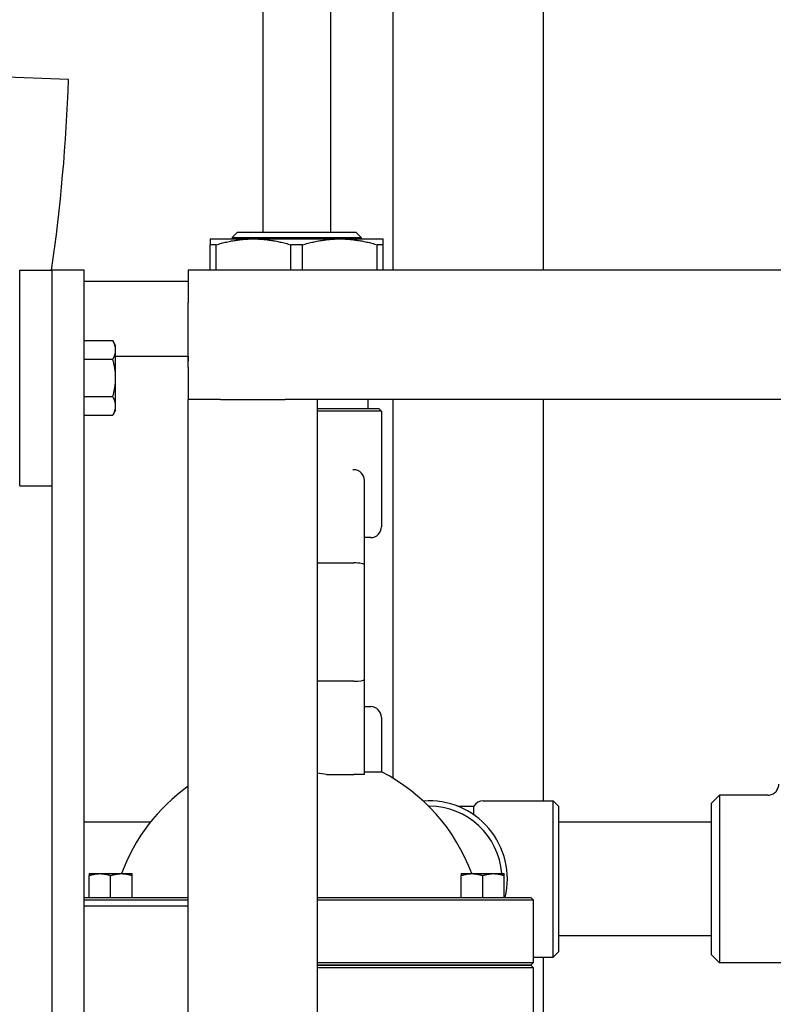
# Model space of a CAD drawing. Header units: inches. Extents: x 18 to 846, y -44 to 561.
# Tile 539 of 642: x 750.75 to 759.5, y 219.19 to 230.61. Entities that reach past the tile are written whole.
import ezdxf

# ---------------------------------------------------------------- set-up
doc = ezdxf.new("R2010")
doc.units = ezdxf.units.IN
doc.header["$LTSCALE"] = 24
doc.header["$MEASUREMENT"] = 0
doc.layers.add('Visible (ANSI)', color=7, linetype='Continuous', lineweight=30)

msp = doc.modelspace()

# ---------------------------------------------------------------- linework, layer by layer
at = {"layer": 'Visible (ANSI)'}
for p, q in [((755.0808, 253.0815), (755.0808, 227.7065)), ((756.8308, 227.7065), (756.8308, 253.0815)), ((753.5721, 232.0415), (753.5721, 228.14794)), ((754.35951, 232.0415), (754.35951, 228.14794)), ((751.31816, 229.91984), (749.56923, 229.98091)), ((753.28027, 228.14794), (753.21777, 228.08544)), ((753.28027, 228.14794), (754.65134, 228.14794)), ((754.65134, 228.14794), (754.71384, 228.08544)), ((752.96187, 228.0692), (753.46384, 228.0692)), ((753.02987, 228.00101), (752.96187, 228.00101)), ((752.96187, 227.7065), (752.96187, 228.00101)), ((753.02987, 227.7065), (753.02987, 228.00101)), ((753.21777, 228.08544), (754.71384, 228.08544)), ((753.21777, 228.08544), (753.21777, 228.0692)), ((753.46384, 228.0692), (754.46777, 228.0692)), ((754.03381, 228.00101), (753.8978, 228.00101)), ((753.8978, 227.7065), (753.8978, 228.00101)), ((754.03381, 227.7065), (754.03381, 228.00101)), ((754.46777, 228.0692), (754.96974, 228.0692)), ((754.71384, 228.08544), (754.71384, 228.0692)), ((754.96974, 228.00101), (754.90174, 228.00101)), ((754.90174, 227.7065), (754.90174, 228.00101)), ((754.96974, 227.7065), (754.96974, 228.00101)), ((750.7508, 225.2065), (750.7508, 227.7065)), ((750.7508, 227.7065), (751.1258, 227.7065)), ((751.5008, 227.7065), (751.1258, 227.7065)), ((751.1258, 227.7065), (751.1258, 193.61183)), ((751.5008, 193.61183), (751.5008, 227.7065)), ((752.70596, 227.63613), (752.70632, 227.63613)), ((752.70596, 227.63613), (752.70596, 227.57707)), ((774.70632, 227.7065), (752.70632, 227.7065)), ((752.70632, 227.7065), (752.70632, 227.3315)), ((752.70632, 227.57707), (751.5008, 227.57707)), ((752.70632, 226.5815), (752.70632, 227.3315)), ((751.50081, 226.78126), (751.50081, 226.88951)), ((751.50081, 226.88951), (751.83131, 226.88951)), ((751.86481, 226.8315), (751.83131, 226.88951)), ((751.50081, 226.8315), (751.5008, 226.8315)), ((751.50081, 226.67301), (751.50081, 226.78126)), ((751.86481, 226.78126), (751.86481, 226.8315)), ((751.86481, 226.4565), (751.86481, 226.78126)), ((751.50081, 226.67301), (751.83131, 226.67301)), ((751.50081, 226.4565), (751.50081, 226.67301)), ((751.86481, 226.71093), (752.70632, 226.71093)), ((752.70596, 226.71093), (752.70596, 226.65188)), ((752.70596, 226.65188), (752.70632, 226.65188)), ((752.70632, 226.5815), (752.70632, 226.2065)), ((751.50081, 226.24), (751.50081, 226.4565)), ((751.86481, 226.13174), (751.86481, 226.4565)), ((751.50081, 226.24), (751.83131, 226.24)), ((751.50081, 226.13174), (751.50081, 226.24)), ((752.70632, 210.4565), (752.70632, 226.2065)), ((753.08132, 226.2065), (752.70632, 226.2065)), ((753.08132, 226.2065), (753.83132, 226.2065)), ((754.20632, 226.2065), (753.83132, 226.2065)), ((773.20632, 226.2065), (754.20632, 226.2065)), ((754.20632, 210.4565), (754.20632, 226.2065)), ((754.79258, 226.2065), (754.79258, 226.1007)), ((755.0808, 226.2065), (755.0808, 221.81518)), ((756.8308, 221.55025), (756.8308, 226.2065)), ((751.50081, 226.0815), (751.5008, 226.0815)), ((751.50081, 226.02349), (751.50081, 226.13174)), ((751.86481, 226.0815), (751.83131, 226.02349)), ((751.86481, 226.0815), (751.86481, 226.13174)), ((754.20632, 226.1007), (754.91881, 226.1007)), ((754.95006, 226.06945), (754.20632, 226.06945)), ((754.91881, 226.1007), (754.95006, 226.06945)), ((754.95006, 226.06945), (754.95006, 224.72963)), ((751.50081, 226.02349), (751.83131, 226.02349)), ((754.62821, 225.39203), (754.61874, 225.39203)), ((754.75321, 224.28831), (754.75321, 225.26703)), ((750.7508, 225.2065), (751.1258, 225.2065)), ((754.82506, 224.60463), (754.75321, 224.60463)), ((754.20632, 224.31035), (754.62821, 224.31035)), ((754.75321, 222.96033), (754.75321, 224.28831)), ((754.75321, 221.8566), (754.75321, 222.96033)), ((754.62821, 222.93828), (754.20632, 222.93828)), ((754.75321, 222.644), (754.82506, 222.644)), ((754.95006, 222.519), (754.95006, 221.88769)), ((754.31074, 221.8566), (754.62821, 221.8566)), ((754.75321, 221.8566), (754.62821, 221.8566)), ((754.75321, 221.88769), (754.95006, 221.88769)), ((758.7808, 221.524), (758.87455, 221.61775)), ((758.87455, 221.61775), (758.87455, 219.67025)), ((759.43595, 221.61775), (758.87455, 221.61775)), ((755.5058, 221.48775), (755.49929, 221.48775)), ((755.83652, 221.48775), (756.02255, 221.48775)), ((756.02255, 221.39718), (756.02255, 221.48775)), ((756.1308, 221.55025), (756.9433, 221.55025)), ((756.9433, 219.73775), (756.9433, 221.55025)), ((757.0058, 221.48775), (756.9433, 221.55025)), ((757.0058, 221.48775), (757.0058, 219.80025)), ((758.7808, 219.764), (758.7808, 221.524)), ((752.26688, 221.3015), (751.5008, 221.3015)), ((758.7808, 221.3015), (757.0058, 221.3015)), ((751.55636, 220.7064), (751.68136, 220.7064)), ((751.55636, 220.4314), (751.55636, 220.68407)), ((751.68136, 220.7064), (751.93136, 220.7064)), ((751.80636, 220.4314), (751.80636, 220.68407)), ((751.93136, 220.7064), (752.05636, 220.7064)), ((752.05636, 220.4314), (752.05636, 220.68407)), ((755.87525, 220.7064), (756.00025, 220.7064)), ((755.87525, 220.4314), (755.87525, 220.68407)), ((756.00025, 220.7064), (756.25025, 220.7064)), ((756.12525, 220.4314), (756.12525, 220.68407)), ((756.25025, 220.7064), (756.37525, 220.7064)), ((756.37525, 220.4314), (756.37525, 220.68407)), ((751.5008, 220.4314), (752.70632, 220.4314)), ((752.70632, 220.40015), (751.5008, 220.40015)), ((751.5008, 220.3315), (752.70632, 220.3315)), ((754.20632, 220.4314), (755.10001, 220.4314)), ((755.10318, 220.40015), (754.20632, 220.40015)), ((755.10001, 220.4314), (756.62147, 220.4314)), ((756.65259, 220.40015), (755.10318, 220.40015)), ((756.62147, 220.4314), (756.68455, 220.4314)), ((756.7158, 220.40015), (756.65259, 220.40015)), ((756.68455, 220.4314), (756.7158, 220.40015)), ((756.7158, 219.67525), (756.7158, 220.40015)), ((758.7808, 219.9865), (757.0058, 219.9865)), ((757.0058, 219.80025), (756.9433, 219.73775)), ((758.7808, 219.764), (758.87455, 219.67025)), ((754.20632, 219.67525), (755.10318, 219.67525)), ((754.20632, 219.644), (755.10001, 219.644)), ((755.10001, 219.644), (754.20632, 219.644)), ((755.10001, 219.644), (756.62147, 219.644)), ((756.62147, 219.644), (755.10001, 219.644)), ((755.10318, 219.67525), (756.65259, 219.67525)), ((756.62147, 219.644), (756.68455, 219.644)), ((756.68455, 219.644), (756.62147, 219.644)), ((756.65259, 219.67525), (756.7158, 219.67525)), ((756.68455, 219.644), (756.7158, 219.67525)), ((756.68455, 219.644), (756.7158, 219.61275)), ((756.7158, 219.73775), (756.9433, 219.73775)), ((756.8308, 218.40715), (756.8308, 219.73775)), ((760.39064, 219.67025), (758.87455, 219.67025)), ((755.10318, 219.61275), (754.20632, 219.61275)), ((756.65259, 219.61275), (755.10318, 219.61275)), ((756.7158, 219.61275), (756.65259, 219.61275)), ((756.7158, 218.88785), (756.7158, 219.61275))]:
    msp.add_line(p, q, dxfattribs=at)
for centre, radius, start, end in [((730.5808, 230.644), 20.75, 351.861511, 358), ((754.62821, 225.26703), 0.125, 0, 90), ((754.82506, 224.72963), 0.125, 270, 0), ((754.82506, 222.519), 0.125, 0, 90), ((753.9658, 219.95896), 2.16535, 20.192895, 62.964308), ((753.9658, 219.95896), 2.16535, 125.566854, 159.807105), ((755.5058, 220.644), 0.90625, 346.432464, 94.345071), ((755.5058, 220.644), 0.84375, 4.241321, 90), ((756.1308, 221.42525), 0.125, 90, 150)]:
    msp.add_arc(centre, radius, start, end, dxfattribs=at)
for centre, major_axis, ratio, start_param, end_param in [((754.62821, 224.28831), (0.125, 0), 0.17632698, 0, 1.57079633), ((754.62821, 222.96033), (-0.125, 0), 0.17632698, 1.57079633, 3.14159265), ((753.9658, 219.86461), (-2.14771, 0), 0.93969262, 4.55108575, 4.60016626)]:
    msp.add_ellipse(centre, major_axis=major_axis, ratio=ratio, start_param=start_param, end_param=end_param, dxfattribs=at)
for points, weights in [([(752.96187, 228.0692), (752.96187, 228.0692), (752.96187, 228.00101)], [1, 1.03775343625, 1.0171026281]), ([(753.02987, 228.00101), (753.25891, 228.0692), (753.46384, 228.0692)], [1.0171026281, 1.03775343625, 1]), ([(753.46384, 228.0692), (753.66876, 228.0692), (753.8978, 228.00101)], [1, 1.03775343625, 1.0171026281]), ([(754.03381, 228.00101), (754.26285, 228.0692), (754.46777, 228.0692)], [1.0171026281, 1.03775343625, 1]), ([(754.46777, 228.0692), (754.6727, 228.0692), (754.90174, 228.00101)], [1, 1.03775343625, 1.0171026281]), ([(754.96974, 228.00101), (754.96974, 228.0692), (754.96974, 228.0692)], [1.0171026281, 1.03775343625, 1]), ([(751.86481, 226.78126), (751.86481, 226.8315), (751.83131, 226.88951)], [1, 1.0379548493, 1]), ([(751.83131, 226.67301), (751.86481, 226.73102), (751.86481, 226.78126)], [1, 1.0379548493, 1]), ([(751.86481, 226.4565), (751.86481, 226.55698), (751.83131, 226.67301)], [1, 1.0379548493, 1]), ([(751.83131, 226.24), (751.86481, 226.35602), (751.86481, 226.4565)], [1, 1.0379548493, 1]), ([(751.86481, 226.13174), (751.86481, 226.18198), (751.83131, 226.24)], [1, 1.0379548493, 1]), ([(751.83131, 226.02349), (751.86481, 226.0815), (751.86481, 226.13174)], [1, 1.0379548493, 1]), ([(751.55636, 220.7064), (751.55636, 220.7064), (751.55636, 220.68407)], [1, 1.04314139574, 1.01001874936]), ([(751.55636, 220.68407), (751.62334, 220.7064), (751.68136, 220.7064)], [1.01001874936, 1.04314139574, 1]), ([(751.68136, 220.7064), (751.73937, 220.7064), (751.80636, 220.68407)], [1, 1.04314139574, 1.01001874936]), ([(751.80636, 220.68407), (751.87334, 220.7064), (751.93136, 220.7064)], [1.01001874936, 1.04314139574, 1]), ([(751.93136, 220.7064), (751.98937, 220.7064), (752.05636, 220.68407)], [1, 1.04314139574, 1.01001874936]), ([(752.05636, 220.68407), (752.05636, 220.7064), (752.05636, 220.7064)], [1.01001874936, 1.04314139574, 1]), ([(755.87525, 220.7064), (755.87525, 220.7064), (755.87525, 220.68407)], [1, 1.04314139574, 1.01001874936]), ([(755.87525, 220.68407), (755.94224, 220.7064), (756.00025, 220.7064)], [1.01001874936, 1.04314139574, 1]), ([(756.00025, 220.7064), (756.05827, 220.7064), (756.12525, 220.68407)], [1, 1.04314139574, 1.01001874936]), ([(756.12525, 220.68407), (756.19224, 220.7064), (756.25025, 220.7064)], [1.01001874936, 1.04314139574, 1]), ([(756.25025, 220.7064), (756.30827, 220.7064), (756.37525, 220.68407)], [1, 1.04314139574, 1.01001874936]), ([(756.37525, 220.68407), (756.37525, 220.7064), (756.37525, 220.7064)], [1.01001874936, 1.04314139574, 1])]:
    msp.add_rational_spline(points, weights, degree=2, dxfattribs=at)
msp.add_open_spline([(759.43595, 221.61775), (759.43606, 221.61775), (759.43616, 221.61775), (759.44482, 221.61777), (759.45334, 221.61865), (759.47008, 221.62211), (759.47824, 221.62467), (759.50112, 221.63448), (759.51477, 221.64377), (759.53761, 221.66696), (759.54663, 221.68059), (759.5589, 221.71051), (759.56205, 221.72649), (759.56205, 221.74263)], degree=3, knots=[-0.000809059, -0.000809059, -0.000809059, -0.000809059, 0, 0, 0.065136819, 0.065136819, 0.130176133, 0.130176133, 0.254816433, 0.254816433, 0.37825086, 0.37825086, 0.501295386, 0.501295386, 0.501295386, 0.501295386], dxfattribs=at)
msp.add_open_spline([(756.02255, 221.39718), (756.02255, 221.39463), (756.02209, 221.39205), (756.02116, 221.38945)], degree=3, dxfattribs=at)

doc.saveas('drawing.dxf')
